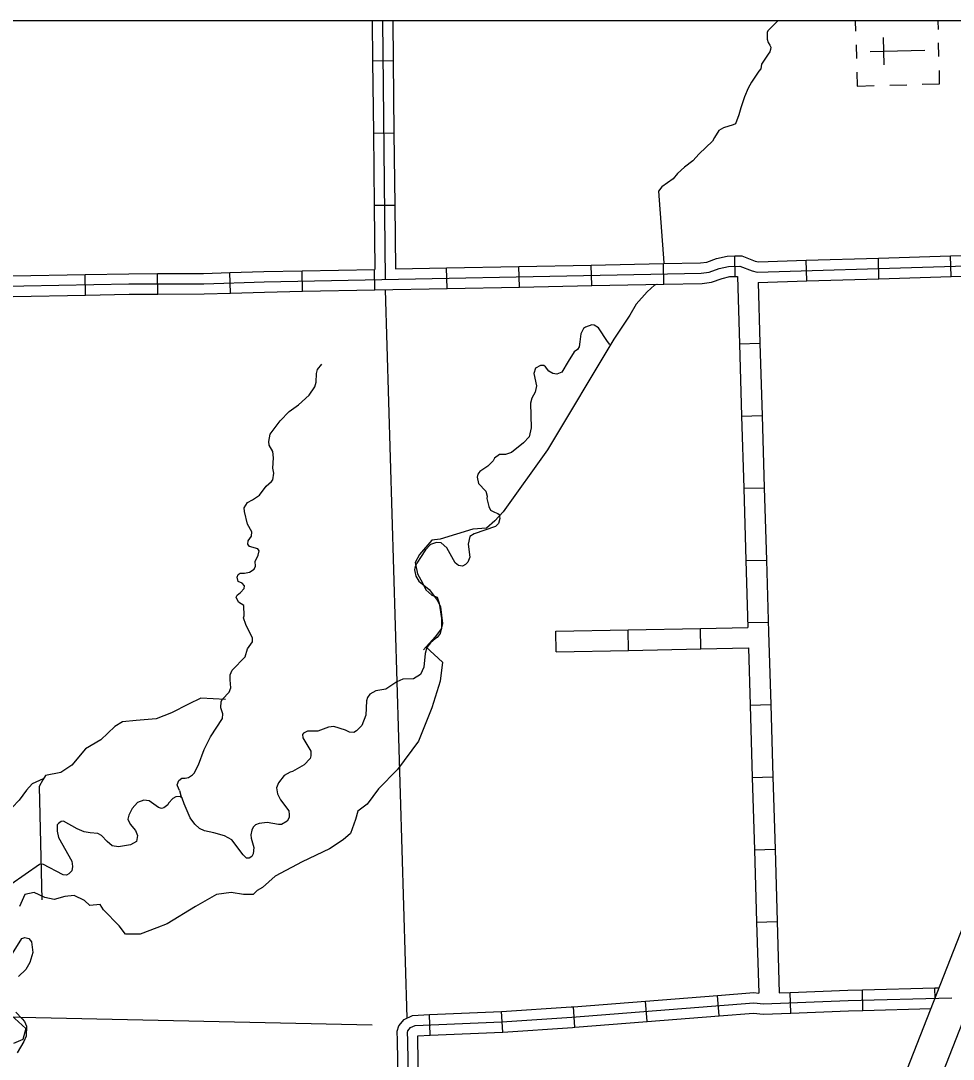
# Model space of a CAD drawing. Extents: x 1084508 to 1142749, y 1057638 to 1093403.
# Drawn here: x 1104795 to 1106932, y 1091023 to 1093403 of the extents above; entities that cross this region are included whole.
import ezdxf

# ---------------------------------------------------------------- set-up
doc = ezdxf.new("R2010")
doc.units = 0
for name, color, linetype in [('DSN_DRFT_Named-Boundary', 7, 'Continuous'), ('Level 15', 7, 'Continuous'), ('Level 32', 7, 'Continuous'), ('Level 35', 7, 'Continuous'), ('Level 4', 7, 'Continuous'), ('Level 43', 7, 'Continuous'), ('Level 5', 7, 'Continuous'), ('Level 57', 7, 'Continuous')]:
    doc.layers.add(name, color=color, linetype=linetype)

msp = doc.modelspace()

# ---------------------------------------------------------------- linework, layer by layer
at = {"layer": 'DSN_DRFT_Named-Boundary'}
msp.add_lwpolyline([(1084507.9, 1057640), (1142749.2, 1057640), (1142749.2, 1093403.4), (1084507.9, 1093403.4)], close=True, dxfattribs=at)
at = {"layer": 'Level 15'}
for points in [[(1105578.1, 1087817.3), (1107239.9, 1092054.4), (1107244.4, 1092061.3), (1107625.5, 1093027.2)], [(1107698.6, 1092998.8), (1107314.5, 1092025), (1107310, 1092018.2), (1105663.3, 1087819.8)]]:
    msp.add_lwpolyline(points, dxfattribs=at)
at = {"layer": 'Level 32'}
for p, q in [((1105600.2, 1093403.4), (1105601.2, 1093311.8)), ((1105623.7, 1093403.4), (1105630, 1092811.3)), ((1105647.3, 1093403.4), (1105648.2, 1093312.3)), ((1105601.2, 1093311.8), (1105648.2, 1093312.3)), ((1105602.9, 1093146.1), (1105650, 1093146.6)), ((1105604.7, 1092980.4), (1105651.7, 1092980.9)), ((1106432.3, 1092817.2), (1106431.6, 1092864.3)), ((1106596.1, 1092807.3), (1106594.6, 1092854.4)), ((1106761.7, 1092812.3), (1106760.3, 1092859.4)), ((1106927.4, 1092817.3), (1106925.9, 1092864.4)), ((1105440.4, 1092783.3), (1105439.4, 1092830.4)), ((1105606.1, 1092786.6), (1105605.1, 1092833.7)), ((1105771.8, 1092789.9), (1105770.8, 1092837)), ((1105937.5, 1092793.2), (1105936.5, 1092840.3)), ((1106103.2, 1092796.5), (1106102.2, 1092843.6)), ((1106268.9, 1092799.8), (1106267.9, 1092846.9)), ((1104943.3, 1092774.8), (1104942.4, 1092821.9)), ((1105108.6, 1092776.9), (1105108.4, 1092824)), ((1105275, 1092779.2), (1105273.5, 1092826.2)), ((1106441.7, 1092663.1), (1106488.8, 1092664.5)), ((1106446.7, 1092497.5), (1106493.7, 1092498.9)), ((1106451.6, 1092331.8), (1106498.7, 1092333.2)), ((1106456.6, 1092166.1), (1106503.6, 1092167.5)), ((1106460.8, 1092024), (1106507.9, 1092025.4)), ((1106022.1, 1091957), (1106021.2, 1092004.1)), ((1106187.8, 1091960.4), (1106186.9, 1092007.5)), ((1106353.5, 1091963.9), (1106352.6, 1092010.9)), ((1106466.5, 1091834.8), (1106513.5, 1091836.2)), ((1106471.4, 1091669.2), (1106518.5, 1091670.6)), ((1106476.3, 1091503.5), (1106523.4, 1091504.9)), ((1106481.3, 1091337.9), (1106528.3, 1091339.3)), ((1106890.1, 1091162.5), (1106889.5, 1091186.7)), ((1106395.4, 1091122.7), (1106391.7, 1091169.6)), ((1106559.8, 1091129.2), (1106557.9, 1091176.2)), ((1106725, 1091135.4), (1106723.8, 1091182.5)), ((1106064.9, 1091096.8), (1106061.2, 1091143.8)), ((1106230.1, 1091109.7), (1106226.5, 1091156.7)), ((1105733.1, 1091078.6), (1105731.1, 1091125.7)), ((1105899.3, 1091085.8), (1105896.2, 1091132.8))]:
    msp.add_line(p, q, dxfattribs=at)
for points in [[(1105601.2, 1093311.8), (1105602.9, 1093146.1)], [(1105648.2, 1093312.3), (1105650, 1093146.6)], [(1105602.9, 1093146.1), (1105604.7, 1092980.4)], [(1105650, 1093146.6), (1105651.7, 1092980.9)], [(1105604.7, 1092980.4), (1105606.2, 1092833.7)], [(1105651.7, 1092980.9), (1105653.3, 1092834.7)], [(1103451.4, 1092779.5), (1103961, 1092785.2), (1104159.5, 1092783.8), (1105042.6, 1092800.2), (1105214.3, 1092800.8), (1105352.4, 1092805.1), (1106354.4, 1092825.1), (1106372.5, 1092827.4), (1106395.5, 1092835.6), (1106416.7, 1092840.5), (1106442.9, 1092840.9), (1106471.2, 1092830.2), (1106482.8, 1092827.4), (1107291.1, 1092851.9)], [(1106267.9, 1092846.9), (1106352.6, 1092848.6), (1106367, 1092850.4), (1106388.9, 1092858.2), (1106413.8, 1092864), (1106431.6, 1092864.3)], [(1106431.6, 1092864.3), (1106447, 1092864.6), (1106478.2, 1092852.7), (1106485.2, 1092851), (1106594.6, 1092854.4)], [(1106594.6, 1092854.4), (1106760.3, 1092859.4)], [(1106760.3, 1092859.4), (1106925.9, 1092864.4)], [(1106925.9, 1092864.4), (1107091.6, 1092869.4)], [(1105273.5, 1092826.2), (1105351.8, 1092828.7), (1105439.4, 1092830.4)], [(1105439.4, 1092830.4), (1105606.2, 1092833.7)], [(1105653.3, 1092834.7), (1105770.8, 1092837)], [(1105770.8, 1092837), (1105936.5, 1092840.3)], [(1105936.5, 1092840.3), (1106102.2, 1092843.6)], [(1106102.2, 1092843.6), (1106267.9, 1092846.9)], [(1104776.7, 1092818.8), (1104942.4, 1092821.9)], [(1104942.4, 1092821.9), (1105042.3, 1092823.7), (1105108.4, 1092824)], [(1105108.4, 1092824), (1105213.8, 1092824.3), (1105273.5, 1092826.2)], [(1106268.9, 1092799.8), (1106356.1, 1092801.6), (1106378, 1092804.4), (1106402.2, 1092812.9), (1106419.6, 1092817), (1106432.3, 1092817.2)], [(1106432.3, 1092817.2), (1106437.1, 1092817.3)], [(1106437.1, 1092817.3), (1106441.7, 1092663.1)], [(1106484.6, 1092803.9), (1106596.1, 1092807.3)], [(1106484.6, 1092803.9), (1106488.8, 1092664.5)], [(1106596.1, 1092807.3), (1106761.7, 1092812.3)], [(1106761.7, 1092812.3), (1106927.4, 1092817.3)], [(1106927.4, 1092817.3), (1107093, 1092822.3)], [(1105275, 1092779.2), (1105353, 1092781.6), (1105440.4, 1092783.3)], [(1105440.4, 1092783.3), (1105606.1, 1092786.6)], [(1105606.1, 1092786.6), (1105771.8, 1092789.9)], [(1105771.8, 1092789.9), (1105937.5, 1092793.2)], [(1105937.5, 1092793.2), (1106103.2, 1092796.5)], [(1106103.2, 1092796.5), (1106268.9, 1092799.8)], [(1104777.6, 1092771.7), (1104943.3, 1092774.8)], [(1104943.3, 1092774.8), (1105042.8, 1092776.6), (1105108.6, 1092776.9)], [(1105108.6, 1092776.9), (1105214.7, 1092777.3), (1105275, 1092779.2)], [(1106441.7, 1092663.1), (1106446.7, 1092497.5)], [(1106488.8, 1092664.5), (1106493.7, 1092498.9)], [(1106446.7, 1092497.5), (1106451.6, 1092331.8)], [(1106493.7, 1092498.9), (1106498.7, 1092333.2)], [(1106451.6, 1092331.8), (1106456.6, 1092166.1)], [(1106498.7, 1092333.2), (1106503.6, 1092167.5)], [(1106456.6, 1092166.1), (1106461.1, 1092013.2)], [(1106503.6, 1092167.5), (1106508.6, 1092001.9)], [(1106021.2, 1092004.1), (1106186.9, 1092007.5)], [(1106186.9, 1092007.5), (1106352.6, 1092010.9)], [(1106352.6, 1092010.9), (1106461.1, 1092013.2)], [(1106508.6, 1092001.9), (1106513.5, 1091836.2)], [(1106022.1, 1091957), (1106187.8, 1091960.4)], [(1106187.8, 1091960.4), (1106353.5, 1091963.9)], [(1106353.5, 1091963.9), (1106462.5, 1091966.1)], [(1106462.5, 1091966.1), (1106466.5, 1091834.8)], [(1106466.5, 1091834.8), (1106471.4, 1091669.2)], [(1106513.5, 1091836.2), (1106518.5, 1091670.6)], [(1106471.4, 1091669.2), (1106476.3, 1091503.5)], [(1106518.5, 1091670.6), (1106523.4, 1091504.9)], [(1106476.3, 1091503.5), (1106481.3, 1091337.9)], [(1106523.4, 1091504.9), (1106528.3, 1091339.3)], [(1106481.3, 1091337.9), (1106486.1, 1091175)], [(1106528.3, 1091339.3), (1106533.2, 1091175.2)], [(1106723.8, 1091182.5), (1106889.5, 1091186.7)], [(1106889.5, 1091186.7), (1106899.7, 1091187)], [(1105681.6, 1091067.1), (1105681.1, 1091084.5), (1105682.2, 1091088.6), (1105688.2, 1091095.8), (1105698.6, 1091100.7), (1105897.5, 1091109.3), (1106057.7, 1091119.9), (1106474.7, 1091152.5), (1106496.8, 1091150.2), (1106691.3, 1091158.1), (1106928.4, 1091164.2)], [(1106226.5, 1091156.7), (1106391.7, 1091169.6)], [(1106391.7, 1091169.6), (1106475.1, 1091176.1), (1106486.1, 1091175)], [(1106533.2, 1091175.2), (1106557.9, 1091176.2)], [(1106557.9, 1091176.2), (1106690.5, 1091181.6), (1106723.8, 1091182.5)], [(1105896.2, 1091132.8), (1106056, 1091143.4), (1106061.2, 1091143.8)], [(1106061.2, 1091143.8), (1106226.5, 1091156.7)], [(1106725, 1091135.4), (1106881.1, 1091139.4)], [(1105659.4, 1090977.1), (1105658, 1091066.6), (1105657.5, 1091087.4), (1105660.9, 1091099.9), (1105673.5, 1091114.8), (1105692.8, 1091124), (1105731.1, 1091125.7)], [(1105731.1, 1091125.7), (1105896.2, 1091132.8), (1105896.2, 1091132.8)], [(1106230.1, 1091109.7), (1106395.4, 1091122.7)], [(1106395.4, 1091122.7), (1106474.4, 1091128.8), (1106496.1, 1091126.6), (1106559.8, 1091129.2)], [(1106559.8, 1091129.2), (1106692, 1091134.5), (1106725, 1091135.4)], [(1105899.3, 1091085.8), (1106059.4, 1091096.4), (1106064.9, 1091096.8)], [(1106064.9, 1091096.8), (1106230.1, 1091109.7)], [(1105718.6, 1088657.5), (1105681.6, 1091067.1)], [(1105706.5, 1090977.8), (1105705.1, 1091067.7), (1105704.8, 1091077.4), (1105733.1, 1091078.6)], [(1105733.1, 1091078.6), (1105898.7, 1091085.8), (1105899.3, 1091085.8)]]:
    msp.add_lwpolyline(points, dxfattribs=at)
at = {"layer": 'Level 35'}
for points in [[(1106529.7, 1093403.4), (1106522.1, 1093395.6), (1106511.9, 1093385.2), (1106507, 1093380.2), (1106505.1, 1093376.4), (1106505.1, 1093371.1), (1106505.4, 1093361.4), (1106508, 1093353.9), (1106511.9, 1093347.3), (1106513.5, 1093342.9), (1106513.1, 1093337.9), (1106511.2, 1093332.3), (1106507.7, 1093327), (1106492.8, 1093304.1), (1106490.6, 1093293.5), (1106486.2, 1093287.9), (1106469.5, 1093262.5), (1106462.1, 1093249.1), (1106453.4, 1093229.1), (1106444.7, 1093203.7), (1106440.3, 1093187.9), (1106432.7, 1093166.8), (1106427.2, 1093164.6), (1106405.5, 1093158.3), (1106394.6, 1093152), (1106384.8, 1093136.1), (1106380.4, 1093127.7), (1106349.9, 1093098.1), (1106334.7, 1093082.3), (1106316.1, 1093067.5), (1106299.8, 1093053.7), (1106290, 1093041.1), (1106276.9, 1093031.6), (1106263.9, 1093023.1), (1106256.2, 1093012.6), (1106268.2, 1092848.8), (1106268.8, 1092847.7)], [(1106252.3, 1092798.8), (1106247.5, 1092797.1), (1106230.1, 1092782.3), (1106205, 1092753.8), (1106190.9, 1092728.4), (1106153.9, 1092673.5), (1106001.6, 1092420)], [(1106084.8, 1092697.8), (1106078.4, 1092685.9), (1106075.7, 1092667.2), (1106074.6, 1092656.1), (1106071, 1092650), (1106062.7, 1092644.9), (1106049.5, 1092622.3), (1106034.7, 1092598.4), (1106023.4, 1092593.1), (1106013.8, 1092594.7), (1106004.7, 1092600), (1105997.1, 1092610.1), (1105993.2, 1092613.1), (1105985.9, 1092613.4), (1105974.8, 1092607.3), (1105970.3, 1092595.2), (1105976.8, 1092566.4), (1105973.3, 1092552.4), (1105965.7, 1092538.2), (1105962.7, 1092526.7), (1105964.7, 1092470.4), (1105959.8, 1092449.8), (1105947.1, 1092436.3), (1105919.2, 1092414.1), (1105905.8, 1092409.5), (1105891.7, 1092409.5), (1105880.4, 1092401.1), (1105877.4, 1092394.8), (1105864.9, 1092382.5), (1105847.1, 1092370.4), (1105842.4, 1092363.9), (1105841, 1092357.5), (1105843.6, 1092342.5), (1105860.3, 1092325.2), (1105863.3, 1092313.7), (1105863.2, 1092308.6)], [(1106145, 1092661.3), (1106139.3, 1092668.2), (1106118.8, 1092699.5), (1106108.8, 1092706.1), (1106103.4, 1092706.5), (1106089.1, 1092701.5), (1106084.8, 1092697.8)], [(1105369.5, 1092347.4), (1105372.5, 1092351.6), (1105375, 1092366.8), (1105372.7, 1092378.1), (1105374.2, 1092401.8), (1105372.5, 1092416.3), (1105363.9, 1092430.7), (1105363.2, 1092439.5), (1105366.6, 1092456.3), (1105389.4, 1092486.6), (1105409.6, 1092508.2), (1105431.3, 1092523), (1105455.6, 1092545.1), (1105469, 1092564.5), (1105471.4, 1092575.3), (1105472.2, 1092595.2), (1105475, 1092603.9), (1105484.8, 1092616.6)], [(1106001.6, 1092420), (1105900.3, 1092277.9), (1105881.1, 1092257), (1105861.9, 1092240.7), (1105830.7, 1092238.4), (1105756.3, 1092215.1), (1105737.2, 1092212.8), (1105708.4, 1092180.2), (1105698.8, 1092161.6), (1105703.6, 1092136), (1105715.6, 1092115.1), (1105722.8, 1092098.8), (1105737.2, 1092087.2), (1105749.1, 1092082.5), (1105753.9, 1092068.6), (1105758.7, 1092033.7), (1105758.7, 1092010.4), (1105744.3, 1091991.8), (1105718, 1091961.6)], [(1105305.9, 1092063.2), (1105293.9, 1092071.2), (1105288.7, 1092082.1), (1105291, 1092086.9), (1105298.3, 1092092.9), (1105306.8, 1092102.3), (1105307.8, 1092108.7), (1105302.2, 1092114.8), (1105292.9, 1092118.5), (1105290.6, 1092128.2), (1105293.2, 1092134.6), (1105297.2, 1092137.3), (1105307.5, 1092137.7), (1105318.8, 1092140), (1105329.5, 1092146.8), (1105332.4, 1092153.8), (1105331.7, 1092163.9), (1105338.6, 1092178.7), (1105340.7, 1092188.9), (1105337.7, 1092193.1), (1105318.6, 1092198.4), (1105315.2, 1092203.6), (1105315.6, 1092211.2), (1105323.6, 1092222.2), (1105324.5, 1092232.3), (1105314.3, 1092249.3), (1105307.1, 1092278.9), (1105306.8, 1092286.8), (1105314.2, 1092299.1), (1105325.9, 1092305.5), (1105341.5, 1092316), (1105357.4, 1092336.8), (1105369.5, 1092347.4)], [(1105863.2, 1092308.6), (1105867.2, 1092290.1), (1105871.6, 1092281.9), (1105880.3, 1092276.8), (1105888.2, 1092274.3), (1105890.9, 1092271.6), (1105892.7, 1092262.8), (1105889.5, 1092251.4), (1105882.5, 1092244.1), (1105834.1, 1092227.7), (1105824.3, 1092221.3), (1105820.2, 1092203.9), (1105823.7, 1092174.3), (1105819.7, 1092162.8), (1105814.3, 1092157.2), (1105806.9, 1092153.4), (1105798, 1092155), (1105790.1, 1092161.1), (1105771.1, 1092195.8), (1105758.1, 1092206.6), (1105747.3, 1092207.8), (1105733.6, 1092203.1), (1105722.2, 1092191), (1105702.6, 1092160.6), (1105698.8, 1092152.9), (1105697, 1092144.8), (1105700, 1092130.8), (1105706.8, 1092119.1), (1105730.6, 1092099.8), (1105749.6, 1092074.5), (1105756.5, 1092060.6), (1105761.5, 1092022.3), (1105756.2, 1091998.8), (1105749.3, 1091990.3), (1105745.6, 1091987.9)], [(1105191.8, 1091678.7), (1105201.7, 1091698.3), (1105215.1, 1091733.2), (1105229.9, 1091762.5), (1105257.2, 1091804), (1105258, 1091814.7), (1105253, 1091829), (1105253.7, 1091842.9), (1105257.3, 1091848.4), (1105272.4, 1091864.8), (1105275.8, 1091874.7), (1105274.4, 1091893.2), (1105274.6, 1091904), (1105279.5, 1091915.2), (1105308.8, 1091946), (1105314.5, 1091964), (1105325.9, 1091980.2), (1105325.9, 1091988.3), (1105310.2, 1092019.6), (1105305.4, 1092034.8), (1105306.5, 1092039.9), (1105305.9, 1092063.2)], [(1105745.6, 1091987.9), (1105733.4, 1091978), (1105725.6, 1091967.3), (1105721.2, 1091953.2), (1105718.7, 1091921.6), (1105710.8, 1091905.2), (1105694.9, 1091895.4), (1105670, 1091894.4), (1105656.7, 1091888.5), (1105631.7, 1091871.8), (1105608.7, 1091868), (1105594.6, 1091859.8), (1105589.2, 1091852.7), (1105587, 1091844.7), (1105585.8, 1091811.9), (1105576.1, 1091788.4), (1105564.3, 1091775.7), (1105557.8, 1091771.9), (1105548.3, 1091773.1), (1105538.9, 1091777.9), (1105512.5, 1091786.2), (1105499.7, 1091784.7), (1105475.8, 1091775.3), (1105451.8, 1091775.2), (1105442.6, 1091770.4), (1105440.5, 1091767.8), (1105441.1, 1091760), (1105459.2, 1091729.8), (1105459.8, 1091718.8), (1105457.9, 1091712.4), (1105444, 1091698), (1105417.2, 1091682.7), (1105412.2, 1091681.6)], [(1105722.8, 1091968.6), (1105761.1, 1091933.7), (1105756.3, 1091889.5), (1105737.2, 1091829), (1105706, 1091752.2), (1105658, 1091687.1), (1105614.8, 1091642.9), (1105588.4, 1091608), (1105566.9, 1091591.8), (1105562.1, 1091573.2), (1105550.1, 1091540.6), (1105533.3, 1091526.6), (1105502.1, 1091505.7), (1105439.7, 1091475.5), (1105377.4, 1091442.9), (1105348.6, 1091417.3), (1105336.7, 1091410.4), (1105327.1, 1091401.1), (1105305.4, 1091401), (1105276.6, 1091405.7), (1105243, 1091401), (1105195.1, 1091373.1), (1105130.3, 1091333.6), (1105106.3, 1091324.3), (1105068, 1091310.3), (1105034.4, 1091310.3), (1105020, 1091328.9), (1104984, 1091366.1), (1104976.8, 1091377.8), (1104952.8, 1091375.5), (1104940.8, 1091387.1), (1104916.8, 1091398.7), (1104895.3, 1091396.4), (1104871.3, 1091389.4), (1104849.7, 1091394.1), (1104825.7, 1091405.7), (1104804.1, 1091401), (1104792.1, 1091373.1)], [(1105207.3, 1091851.2), (1105179.1, 1091837.5), (1105140.4, 1091817.1), (1105105.2, 1091803.4), (1105059.4, 1091800), (1105027.7, 1091796.6), (1105010.1, 1091786.3), (1104978.4, 1091755.6), (1104943.2, 1091735.1), (1104911.5, 1091697.5), (1104886.8, 1091680.4), (1104851.6, 1091673.6), (1104845, 1091663.6), (1104836.5, 1091648.1), (1104842.9, 1091388.6)], [(1105263.7, 1091847.8), (1105207.3, 1091851.2)], [(1104846.1, 1091665.7), (1104820.5, 1091654.3), (1104807.7, 1091639.8), (1104790.7, 1091617.1), (1104774.7, 1091600.5), (1104742.7, 1091578.8), (1104712.8, 1091564.4), (1104693.6, 1091557.1), (1104675.5, 1091546.8), (1104649.9, 1091532.3), (1104629.7, 1091516.8), (1104598.8, 1091498.2)], [(1105154.2, 1091650), (1105153.5, 1091652.5), (1105157.2, 1091662.1), (1105163.9, 1091667.8), (1105171.4, 1091667.4), (1105179.3, 1091669), (1105188, 1091674.9)], [(1105412.2, 1091681.6), (1105398, 1091673.4), (1105385.2, 1091657.1), (1105380.9, 1091645.3), (1105383.4, 1091631.8), (1105389.6, 1091618.2), (1105408.9, 1091592.5), (1105410.2, 1091583.4), (1105409.5, 1091577.7), (1105405.1, 1091569), (1105391.9, 1091561.6), (1105385.6, 1091561), (1105359.6, 1091565.9), (1105340.8, 1091563.9), (1105332.7, 1091560.4), (1105327.3, 1091555.2), (1105324.1, 1091548.1), (1105322.3, 1091537.9), (1105322.6, 1091529.8), (1105328.5, 1091508.9), (1105327.2, 1091494), (1105324.3, 1091488.2), (1105318.2, 1091484.2), (1105312.2, 1091483.9), (1105304.3, 1091491.8), (1105278.7, 1091526.1), (1105261.3, 1091535.2), (1105237.1, 1091542.1), (1105216.1, 1091546.6), (1105204.5, 1091552.4), (1105193.4, 1091562.4), (1105183, 1091576.5), (1105169.1, 1091608.7), (1105164.8, 1091621.8), (1105160.2, 1091625.4)], [(1105188, 1091674.9), (1105191.8, 1091678.7)], [(1105158.5, 1091639.5), (1105154.2, 1091650)], [(1105158.5, 1091639.5), (1105162.2, 1091624.5)], [(1105160.2, 1091625.4), (1105149.9, 1091624.9), (1105143.1, 1091621.2), (1105133.5, 1091610.4), (1105131.7, 1091606.5), (1105122.2, 1091599.5), (1105116.9, 1091598.4), (1105110.5, 1091600.6), (1105089.1, 1091615.6), (1105076.8, 1091617.3), (1105062.2, 1091611.9), (1105050.1, 1091598.2), (1105042.6, 1091582.5), (1105040.4, 1091573.5), (1105045.3, 1091562.1), (1105057.4, 1091547.9), (1105062.1, 1091536.3), (1105060.2, 1091522.3), (1105046, 1091514.8), (1105018.6, 1091510.1), (1105004.5, 1091512.8), (1104992.4, 1091522.7), (1104979.6, 1091536.4), (1104971.2, 1091540.8), (1104954.1, 1091542.6), (1104939.6, 1091544.6), (1104923.8, 1091551.8), (1104892.6, 1091568.8), (1104886.9, 1091568.3), (1104880.8, 1091563.3), (1104878.4, 1091560.4), (1104877.8, 1091545.8), (1104881.2, 1091531.5), (1104911.4, 1091477.2), (1104913.5, 1091465), (1104911.4, 1091455.1), (1104905.1, 1091448.3), (1104899.2, 1091445.5)], [(1104899.2, 1091445.5), (1104891.9, 1091446.2), (1104845.6, 1091470.1), (1104837.4, 1091469.8), (1104772.2, 1091423.7)], [(1104776.1, 1091265.5), (1104797.1, 1091299.8), (1104803.9, 1091302.6), (1104812.8, 1091299.8), (1104819.1, 1091292.5), (1104822.3, 1091268.3), (1104815.4, 1091245), (1104806.6, 1091228.9), (1104789.3, 1091212.8)], [(1104772.9, 1091124.3), (1104806.5, 1091094), (1104799.3, 1091068.4), (1104777.7, 1091059.1)], [(1104783.2, 1091131.5), (1104797.7, 1091116), (1104803, 1091109.9), (1104807.8, 1091099.4), (1104806.9, 1091076), (1104802, 1091064.1), (1104786.4, 1091038.3)]]:
    msp.add_lwpolyline(points, dxfattribs=at)
at = {"layer": 'Level 4'}
msp.add_lwpolyline([(1105680.5, 1091118.2), (1105631, 1092787.1)], dxfattribs=at)
at = {"layer": 'Level 43'}
msp.add_lwpolyline([(1106253.2, 1092799.1), (1106247.5, 1092797.1), (1106230.1, 1092782.3), (1106205, 1092753.8), (1106190.9, 1092728.4), (1106153.9, 1092673.5), (1106001.6, 1092420)], dxfattribs=at)
at = {"layer": 'Level 5'}
msp.add_lwpolyline([(1103204.5, 1091103.7), (1104022.1, 1091136.7), (1105599.8, 1091102.4)], dxfattribs=at)
at = {"layer": 'Level 57'}
for p, q in [((1106708.8, 1093379.3), (1106708.2, 1093403.4)), ((1106896.6, 1093403.4), (1106897.1, 1093383.7)), ((1106773.4, 1093302.3), (1106771.9, 1093365.4)), ((1106898.5, 1093321.1), (1106897.8, 1093352.5)), ((1106709.5, 1093348.1), (1106710.2, 1093316.8)), ((1106741.3, 1093333), (1106866.8, 1093335.9)), ((1106804, 1093334.5), (1106804, 1093334.5)), ((1106804, 1093334.5), (1106804, 1093334.5)), ((1106786.5, 1093255.6), (1106825.7, 1093256.5))]:
    msp.add_line(p, q, dxfattribs=at)
for points in [[(1106711, 1093285.2), (1106711.7, 1093253.8), (1106750.9, 1093254.7)], [(1106899.3, 1093289.6), (1106900, 1093258.2), (1106860.8, 1093257.3)]]:
    msp.add_lwpolyline(points, dxfattribs=at)

doc.saveas('drawing.dxf')
